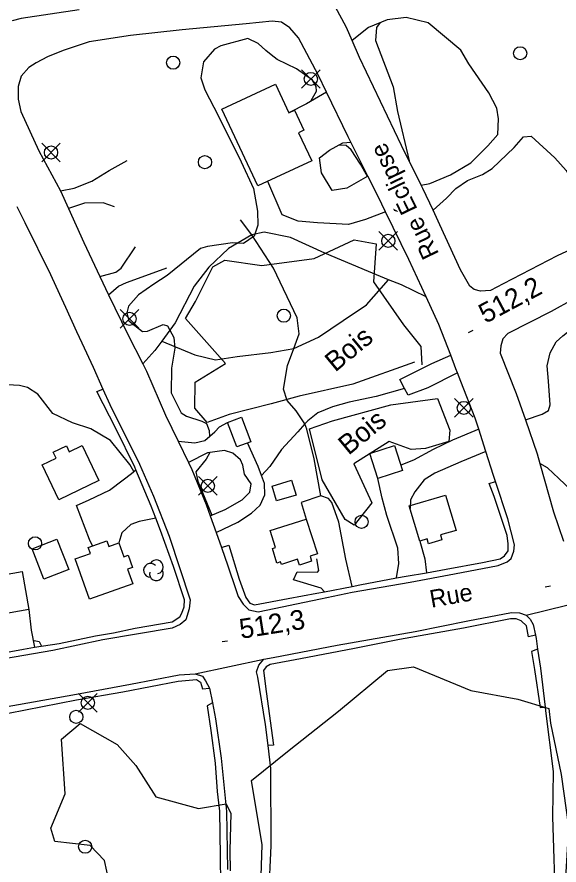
# Model space of a CAD drawing. Extents: x 347059 to 352153, y 6073752 to 6078601.
# Drawn here: x 349020.6 to 349144.3, y 6074587 to 6074780.5 of the extents above; entities that cross this region are included whole.
import ezdxf

# ---------------------------------------------------------------- set-up
doc = ezdxf.new("R2010")
doc.units = 0
for name, color, linetype in [('Level 19', 7, 'Continuous'), ('Level 2', 7, 'Continuous'), ('Level 21', 7, 'Continuous'), ('Level 22', 7, 'Continuous'), ('Level 3', 7, 'Continuous'), ('Level 31', 7, 'Continuous'), ('Level 36', 7, 'Continuous'), ('Level 44', 7, 'Continuous')]:
    doc.layers.add(name, color=color, linetype=linetype)

msp = doc.modelspace()

# ---------------------------------------------------------------- linework, layer by layer
at = {"layer": 'Level 19'}
for points in [[(349112.81, 6074742.07), (349114.81, 6074742.46), (349119.5, 6074744.44), (349124.13, 6074747.2), (349128, 6074751.04), (349130.33, 6074753.68), (349130.47, 6074757.2), (349130.07, 6074759.67), (349128.28, 6074763.17), (349123.72, 6074769.8), (349121.9, 6074772.89), (349114.38, 6074779.09), (349109.43, 6074780.31), (349105.08, 6074779.83), (349100.82, 6074778.06), (349097.05, 6074775.08)], [(349091.23, 6074763.29), (349086.65, 6074760.64), (349082.67, 6074758.57)], [(349115.52, 6074736.38), (349118.59, 6074739.12), (349120.75, 6074741.32), (349123.37, 6074743.15), (349126.77, 6074744.5), (349129.02, 6074745.86), (349134, 6074750.66), (349136.18, 6074753.11), (349137.89, 6074753.3), (349143.28, 6074748.29), (349145.86, 6074745.46), (349152.26, 6074735.09), (349153, 6074732.76), (349153.33, 6074730.38)], [(349100.68, 6074744.11), (349095.85, 6074741.4), (349092.51, 6074740.87), (349090.07, 6074744.88), (349089.62, 6074748.3), (349091.91, 6074750.08), (349094.93, 6074751.71), (349096.8, 6074751.9)], [(349030.58, 6074740.76), (349033.68, 6074741.39), (349037.72, 6074742.97), (349041.63, 6074745.43), (349045.74, 6074747.75)], [(349104.69, 6074735.99), (349100.15, 6074734.29), (349096.27, 6074733.15), (349089.16, 6074733.53), (349084.8, 6074733.87), (349081.15, 6074735.35), (349077.84, 6074742.95)], [(349042.85, 6074737.12), (349040.3, 6074738.08), (349036.06, 6074738), (349032.4, 6074736.73)], [(349039.54, 6074721.23), (349043.17, 6074722.24), (349044.39, 6074723.12), (349047.69, 6074728.02)], [(349041.5, 6074717.06), (349043.82, 6074719.08), (349045.65, 6074719.87), (349049.17, 6074721.17), (349054.78, 6074723.23)], [(349136.58, 6074688.58), (349140.42, 6074689.84), (349141.89, 6074690.7), (349142.25, 6074691.99), (349141.86, 6074697.41), (349141.55, 6074700.86), (349142.22, 6074703.85), (349143.62, 6074706.32), (349145.1, 6074707.71), (349147.95, 6074709.89), (349149.06, 6074711.36), (349149.06, 6074713.17), (349147.4, 6074715.98)], [(349121.11, 6074699.27), (349114.33, 6074695.83), (349109.84, 6074694.17), (349109, 6074695.72), (349107.93, 6074697.72), (349115.23, 6074701.44), (349119.55, 6074703.33)], [(349057.38, 6074683.7), (349061.17, 6074683.32), (349063.52, 6074683.86), (349065.78, 6074685.84), (349066.86, 6074686.98), (349068.68, 6074687.94)], [(349125.97, 6074686.39), (349119.93, 6074683.88), (349115.52, 6074681.75), (349111.05, 6074679.35), (349108.19, 6074678.22)], [(349066.06, 6074662.86), (349071.02, 6074665.23), (349074.15, 6074667.26), (349076.11, 6074669.06), (349077.14, 6074671.44), (349077.11, 6074673.99), (349076.41, 6074675.86), (349075.64, 6074677.91), (349073.21, 6074683.29)], [(349064.73, 6074666.64), (349068.1, 6074668.11), (349072.02, 6074670.28), (349073.73, 6074672.02), (349074.06, 6074673.96), (349072.53, 6074676.16), (349072.17, 6074678.21), (349071.58, 6074679.45), (349069.9, 6074680.92), (349067.99, 6074681.58), (349064.08, 6074681.02), (349059.76, 6074678.8)], [(349127.59, 6074681.3), (349121.87, 6074678.99), (349115.94, 6074676.35), (349113.48, 6074674.88), (349111.39, 6074672.14), (349110.41, 6074670.33), (349110.29, 6074668.32)], [(349150.36, 6074658.37), (349151.55, 6074660.2), (349152.31, 6074662.89), (349151.91, 6074666.25), (349150.91, 6074668.89), (349144.24, 6074675.16), (349141.62, 6074677.57), (349139.91, 6074678.57)], [(349037.87, 6074659.8), (349037.18, 6074661.26), (349034.19, 6074668.97), (349037.13, 6074670.32), (349041.71, 6074672.51), (349044.87, 6074674.87), (349046.76, 6074676.31), (349047.78, 6074677.17)], [(349107.22, 6074652.47), (349107.71, 6074655.75), (349107.48, 6074659.27), (349105.01, 6074666.73), (349103.96, 6074670.69), (349102.94, 6074675.16)], [(349097.06, 6074650.54), (349095.63, 6074656.75), (349094.02, 6074665.24), (349092.44, 6074669.66), (349091.66, 6074670.59), (349089.91, 6074671.24), (349085.47, 6074669.7), (349086.63, 6074665.91)], [(349052.31, 6074666.09), (349048.47, 6074665.36), (349046.61, 6074664.7), (349044.55, 6074662.74), (349043.88, 6074660.49)], [(349112.5, 6074660.88), (349113.67, 6074656.87), (349114.01, 6074653.68)], [(349090.74, 6074649.31), (349090.03, 6074650.16), (349083.68, 6074652.07), (349084.53, 6074653.85), (349089.2, 6074653.77), (349089.48, 6074654.15), (349089.03, 6074656.85)], [(349023.34, 6074645.28), (349023.88, 6074640.58), (349024.64, 6074636.66)]]:
    msp.add_lwpolyline(points, dxfattribs=at)
at = {"layer": 'Level 2'}
for points in [[(349103.47, 6074779.16), (349102.65, 6074778.06), (349102.39, 6074775.11), (349106.41, 6074764.52), (349107.44, 6074758.86), (349110.07, 6074747.6)], [(349087.82, 6074761.32), (349087.77, 6074761.42), (349087.77, 6074761.42), (349088.94, 6074763.55), (349088.91, 6074764.58), (349088.05, 6074766.06), (349084.37, 6074768.66), (349079.95, 6074770.78), (349078.64, 6074771.81), (349077.41, 6074772.82), (349075.62, 6074774.43), (349073.29, 6074775.58), (349067.14, 6074773.9), (349065.72, 6074773.08), (349063.21, 6074770.2), (349062.56, 6074766.55), (349063.48, 6074763.82), (349066.62, 6074757.81), (349071.77, 6074747.41), (349074.58, 6074741.35), (349075.49, 6074736.19), (349075.58, 6074732.93), (349074.71, 6074730.45), (349072.3, 6074728.8), (349069.81, 6074728.9), (349064.11, 6074728.13), (349062.47, 6074727.65), (349054.87, 6074721.48), (349051.83, 6074719.52), (349048.37, 6074717.06), (349046.09, 6074714.46), (349045.68, 6074712.97), (349046.14, 6074711.16), (349049.25, 6074708.7), (349050.41, 6074708.76), (349053.95, 6074710.31), (349054.99, 6074709.97), (349056.41, 6074707.37), (349056.61, 6074704.88)], [(349100.55, 6074744.04), (349098.96, 6074746.86), (349096.87, 6074750.18), (349095.68, 6074751.15), (349094.04, 6074751.23)], [(349056.61, 6074704.88), (349055.89, 6074700.33), (349055.77, 6074694.69), (349058.05, 6074690.17), (349059.3, 6074689.4), (349062.82, 6074688.27), (349063.84, 6074687.68), (349064.44, 6074686.15), (349064.52, 6074684.74)], [(349047.26, 6074676.73), (349046.41, 6074678.38), (349041.94, 6074683.8), (349037.45, 6074686.46), (349033.3, 6074687.9), (349028.83, 6074689.98), (349025.39, 6074694.44), (349023.05, 6074695.89), (349021.2, 6074696.38), (349018.51, 6074696.53), (349014.39, 6074695.04), (349011.87, 6074693.45), (349009.45, 6074692.55), (349006.8, 6074692.82), (349002.69, 6074693.68), (348999.77, 6074695.63), (348998.87, 6074695.97)], [(349064.6, 6074681.09), (349063.75, 6074679.58), (349061.41, 6074676.69), (349061.89, 6074674.59), (349065.05, 6074666.78)], [(349024.34, 6074638.2), (349024.57, 6074638.24), (349025.7, 6074637.97), (349026.27, 6074636.92)]]:
    msp.add_lwpolyline(points, dxfattribs=at)
at = {"layer": 'Level 21'}
for points in [[(349034.81, 6074782.09), (349021.63, 6074780.12), (349019.57, 6074779.6)], [(349153.33, 6074730.38), (349143.83, 6074725.94), (349131.5, 6074719.58), (349128.62, 6074718.06), (349126.35, 6074717.89), (349124.87, 6074718.31), (349123.95, 6074719.05), (349121.76, 6074722.74), (349117.11, 6074733), (349115.52, 6074736.38), (349113.19, 6074741.31), (349112.81, 6074742.07), (349108.33, 6074751.1), (349103.53, 6074761.18), (349098.73, 6074771.18), (349097.05, 6074775.08), (349095.78, 6074778.04), (349093.24, 6074782.81)], [(349072.21, 6074646.5), (349073.54, 6074645.19), (349075.63, 6074644.76), (349089.83, 6074647.71), (349097.1, 6074649.21), (349110.31, 6074651.55), (349120.43, 6074653.41), (349130.36, 6074655.34), (349132.4, 6074656.15), (349133.33, 6074656.93), (349133.96, 6074658.6), (349134.09, 6074660.07), (349132.6, 6074666), (349129.77, 6074674.5), (349129.31, 6074675.87), (349127.59, 6074681.3), (349125.97, 6074686.39), (349125.16, 6074688.96), (349121.9, 6074697.26), (349121.11, 6074699.27), (349120.76, 6074700.18), (349119.55, 6074703.33), (349116.88, 6074710.32), (349113.96, 6074716.6), (349109.99, 6074725.14), (349104.69, 6074735.99), (349102.98, 6074739.49), (349100.68, 6074744.11), (349096.8, 6074751.9), (349096.19, 6074753.13), (349091.23, 6074763.29), (349089.31, 6074767.23), (349084.86, 6074775.71), (349082.84, 6074777.96), (349080.93, 6074779.24), (349078.82, 6074779.51), (349072.89, 6074778.92), (349058.29, 6074777.49), (349046.54, 6074776.26), (349037.11, 6074774.79), (349031.19, 6074772.83), (349027.6, 6074771.33), (349025.02, 6074769.99), (349023.36, 6074768.9), (349021.59, 6074766.95), (349020.89, 6074764.61), (349020.93, 6074761.68), (349021.55, 6074758.86), (349025.64, 6074749.9), (349030.58, 6074740.76), (349032.4, 6074736.73), (349035.91, 6074728.98), (349039.54, 6074721.23), (349041.5, 6074717.06), (349045.95, 6074708.05), (349049.36, 6074701.3), (349050.2, 6074699.64), (349054.52, 6074689.61), (349057.38, 6074683.7), (349059.76, 6074678.8), (349060.52, 6074677.22), (349063.81, 6074669.24), (349064.73, 6074666.64), (349066.06, 6074662.86), (349067.28, 6074659.42), (349068.76, 6074655.22), (349070.52, 6074649.88), (349071.09, 6074648.28), (349072.21, 6074646.5)], [(349020.64, 6074737.21), (349022.41, 6074733.6), (349028.28, 6074721.68), (349030.33, 6074717.21), (349031.7, 6074714.23), (349034.25, 6074708.7), (349035.45, 6074706.08), (349037.98, 6074700.53), (349040.24, 6074695.56), (349041.85, 6074692.04), (349048.61, 6074678.47), (349051.76, 6074671.11), (349055.33, 6074661.99), (349060.11, 6074647.45), (349059.93, 6074645.41), (349059.15, 6074642.93), (349057.86, 6074641.85), (349056.07, 6074641.02), (349040.24, 6074638.37), (349028.79, 6074635.92), (349013.28, 6074633.25)], [(349147.4, 6074715.98), (349142.48, 6074713.28), (349132.6, 6074708.22), (349131.43, 6074707.01), (349131.01, 6074705.44), (349130.81, 6074703.76)], [(349130.81, 6074703.76), (349134.49, 6074694.58), (349136.58, 6074688.58), (349139.28, 6074680.82), (349139.91, 6074678.57), (349142.97, 6074667.58), (349145.25, 6074660.88)], [(349133.45, 6074644.58), (349135.25, 6074644.51), (349136.76, 6074643.96), (349150.7, 6074647.39), (349152.26, 6074648.32), (349169.09, 6074651.45), (349180.41, 6074653.41), (349197.37, 6074656.65), (349205.84, 6074658.34), (349207.75, 6074658.66), (349219.96, 6074662.81), (349223.77, 6074664.71), (349225.49, 6074666.53), (349235.1, 6074671.98), (349238.84, 6074673.95), (349248.66, 6074679.12), (349249.97, 6074679.8), (349257.19, 6074683.68), (349264.8, 6074687.75), (349268.65, 6074689.8), (349277.69, 6074694.6), (349289.21, 6074700.74)], [(349003.92, 6074583.12), (349003.9, 6074591.96), (349003.71, 6074599.9), (349003.17, 6074606.57), (349001.4, 6074616.51), (349001.81, 6074618.53), (349002.87, 6074619.87), (349004, 6074620.6), (349010.22, 6074621.74), (349024.39, 6074624.2), (349034.18, 6074625.94), (349046.52, 6074628.23), (349057.62, 6074630.38), (349061.26, 6074630.64), (349061.26, 6074630.64), (349076.97, 6074633.95), (349079.05, 6074634.34), (349093.69, 6074637.13), (349111.47, 6074640.3), (349123.49, 6074642.7), (349133.45, 6074644.58)], [(349136.76, 6074643.96), (349137.66, 6074643.06), (349138.38, 6074641.85), (349138.87, 6074639.45), (349139.04, 6074638.63), (349139.38, 6074636.26), (349140.01, 6074631.88), (349141.11, 6074622.98), (349141.21, 6074622.16), (349142.91, 6074608.34), (349142.78, 6074597.96), (349143.48, 6074576.36)], [(349077.58, 6074568.57), (349078.61, 6074591.34), (349078.57, 6074609), (349077.91, 6074614.25), (349077.31, 6074619.06), (349075.58, 6074629.85), (349075.24, 6074631.06), (349075.78, 6074632.57), (349076.97, 6074633.95)], [(349061.26, 6074630.64), (349062.93, 6074630.08), (349063.62, 6074628.99), (349064.58, 6074627.31), (349065.24, 6074623.99), (349065.95, 6074620.36), (349067.18, 6074611.34), (349068.44, 6074599.23), (349068.69, 6074585.99)]]:
    msp.add_lwpolyline(points, dxfattribs=at)
at = {"layer": 'Level 22'}
for points in [[(349089.91, 6074671.24), (349088.42, 6074679.68), (349086.75, 6074686.42), (349086.32, 6074687.66), (349084.28, 6074690.64), (349082.24, 6074692.94), (349081.4, 6074695.57), (349082.36, 6074700.92), (349083.81, 6074704.85), (349085.03, 6074708.18), (349084.53, 6074711.85), (349079.18, 6074723.12), (349074.17, 6074730.73), (349071.59, 6074734.18)], [(349113.96, 6074716.6), (349108.37, 6074719.32), (349105.39, 6074720.52), (349100.83, 6074722.37), (349090.85, 6074726.55), (349083.03, 6074730.13), (349076.98, 6074731.4), (349074.17, 6074730.73), (349068.88, 6074727.61), (349064.41, 6074723.39), (349061.08, 6074719.06), (349056.74, 6074710.71), (349053.67, 6074706.52), (349052.09, 6074704.36), (349049.36, 6074701.3)], [(349053.67, 6074706.52), (349061.18, 6074703.38), (349065.92, 6074702.22), (349070.84, 6074703.02), (349078.55, 6074703.91), (349083.81, 6074704.85), (349089.44, 6074707.44), (349095.03, 6074711.23), (349100.34, 6074714.8), (349105.39, 6074720.52)], [(348999.63, 6074632.34), (349001.1, 6074632.29), (349008.08, 6074633.66), (349009.66, 6074633.97), (349022.09, 6074636.25), (349024.64, 6074636.66), (349030.29, 6074637.55), (349038.57, 6074639.3), (349042.69, 6074639.96), (349047.62, 6074641.01), (349056, 6074642.46), (349057.78, 6074643.58), (349058.26, 6074644.44), (349058.76, 6074645.92), (349058.81, 6074647.48), (349056.3, 6074655.06), (349053.4, 6074663.3), (349052.31, 6074666.09), (349051.25, 6074668.84), (349047.78, 6074677.17), (349047.54, 6074677.77), (349043.16, 6074686.6), (349038.83, 6074695.01), (349040.24, 6074695.56)], [(349109, 6074695.72), (349102.53, 6074693.9), (349096.42, 6074692.55), (349092.63, 6074691.48), (349089.23, 6074690.13), (349086.94, 6074688.36), (349086.32, 6074687.66), (349084.67, 6074685.84), (349080.96, 6074681.8), (349078.33, 6074677.92), (349076.41, 6074675.86)], [(349067.28, 6074659.42), (349068.96, 6074659.93), (349071.34, 6074652.23), (349072.86, 6074647.99), (349073.77, 6074646.71), (349074.81, 6074646.38), (349082.52, 6074647.8), (349089.06, 6074648.99), (349090.74, 6074649.31), (349097.06, 6074650.54), (349098.87, 6074650.89), (349107.22, 6074652.47), (349109.41, 6074652.88), (349114.01, 6074653.68), (349118.49, 6074654.47), (349126.78, 6074656), (349130.83, 6074656.84), (349131.84, 6074657.53), (349132.63, 6074658.66), (349132.69, 6074660.3), (349132.4, 6074662.17), (349129.44, 6074671.03), (349128.35, 6074674.05), (349129.77, 6074674.5)], [(349138.87, 6074639.45), (349137.27, 6074639.02), (349136.88, 6074641.56), (349135.62, 6074642.7), (349134.51, 6074643.12), (349133.16, 6074643.12), (349122.45, 6074641.06), (349107.91, 6074638.43), (349097.61, 6074636.41), (349085.27, 6074634.04), (349078.35, 6074632.75), (349077.48, 6074632.17), (349076.88, 6074631.36), (349077.45, 6074626.54), (349079.18, 6074614.31), (349077.91, 6074614.25)], [(349139.38, 6074636.26), (349137.98, 6074635.7), (349138.64, 6074631.57), (349139.94, 6074622.91), (349141.11, 6074622.98)], [(349005.35, 6074579.47), (349005.57, 6074587.38), (349005.54, 6074595.23), (349005, 6074601.89), (349004.28, 6074610.3), (349002.92, 6074616.87), (349003.18, 6074618), (349003.65, 6074618.78), (349004.72, 6074619.22), (349010.35, 6074620.33), (349018.71, 6074621.62), (349034.24, 6074624.7), (349044.78, 6074626.53), (349057.42, 6074628.92), (349061.6, 6074629.33), (349062.52, 6074628.68), (349062.93, 6074627.2), (349064.58, 6074627.31)], [(349065.24, 6074623.99), (349064.04, 6074623.27), (349064.88, 6074617.67), (349065.83, 6074610.23), (349066.3, 6074603.74), (349066.82, 6074599.26), (349066.96, 6074589.02), (349067.06, 6074582.61)]]:
    msp.add_lwpolyline(points, dxfattribs=at)
at = {"layer": 'Level 3'}
for p, q in [((349123.64, 6074708.47), (349124.7, 6074709.03)), ((349141.12, 6074650.47), (349142.3, 6074650.69)), ((349067.45, 6074637.97), (349068.64, 6074638.15))]:
    msp.add_line(p, q, dxfattribs=at)
at = {"layer": 'Level 31'}
for points in [[(349075.59, 6074741.9), (349067.39, 6074759.45), (349079.59, 6074765.15), (349082.67, 6074758.57), (349083.96, 6074759.18), (349086.08, 6074754.64), (349084.84, 6074754.06), (349087.85, 6074747.63), (349075.59, 6074741.9)], [(349071.84, 6074689.13), (349073.94, 6074683.56), (349070.78, 6074682.37), (349068.68, 6074687.94), (349071.84, 6074689.13)], [(349028.89, 6074681.18), (349031.91, 6074682.62), (349032.56, 6074681.27), (349035.49, 6074682.67), (349039.31, 6074674.7), (349030.2, 6074670.33), (349026.38, 6074678.3), (349029.57, 6074679.83), (349028.89, 6074681.18)], [(349106.75, 6074682.69), (349108.59, 6074676.98), (349102.94, 6074675.16), (349101.1, 6074680.87), (349106.75, 6074682.69)], [(349084.28, 6074671.4), (349079.82, 6074670.07), (349078.81, 6074673.44), (349083.27, 6074674.77), (349084.28, 6074671.4)], [(349118.39, 6074671.36), (349120.77, 6074663.33), (349117.22, 6074662.28), (349117.54, 6074661.18), (349114.49, 6074660.27), (349114.16, 6074661.38), (349112.5, 6074660.88), (349110.12, 6074668.91), (349118.39, 6074671.36)], [(349086.63, 6074665.91), (349089.15, 6074657.97), (349087.48, 6074657.44), (349087.83, 6074656.32), (349085.04, 6074655.43), (349084.63, 6074656.73), (349080.95, 6074655.56), (349080.76, 6074656.15), (349079.94, 6074655.89), (349078.91, 6074659.17), (349079.61, 6074659.39), (349078.37, 6074663.3), (349086.63, 6074665.91)], [(349029.75, 6074661.32), (349032.44, 6074654.43), (349026.77, 6074652.22), (349024.08, 6074659.11), (349029.75, 6074661.32)], [(349043.88, 6074660.49), (349045.02, 6074657.28), (349046.02, 6074657.64), (349047.02, 6074654.86), (349045.88, 6074654.45), (349047.06, 6074651.14), (349037.19, 6074647.61), (349033.89, 6074656.84), (349037.37, 6074658.08), (349036.88, 6074659.45), (349041.12, 6074660.96), (349041.58, 6074659.67), (349043.88, 6074660.49)], [(349004.28, 6074650.87), (349021.79, 6074653.98), (349023.34, 6074645.28), (349005.82, 6074642.17), (349004.28, 6074650.87)]]:
    msp.add_lwpolyline(points, dxfattribs=at)
at = {"layer": 'Level 36'}
for p, q in [((349089.75, 6074764.2), (349085.52, 6074768.43)), ((349085.52, 6074764.2), (349089.75, 6074768.43)), ((349030.52, 6074747.42), (349026.29, 6074751.65)), ((349026.29, 6074747.42), (349030.52, 6074751.65)), ((349107.43, 6074727.25), (349103.2, 6074731.48)), ((349103.2, 6074727.25), (349107.43, 6074731.48)), ((349048.4, 6074709.47), (349044.17, 6074713.7)), ((349044.17, 6074709.47), (349048.4, 6074713.7)), ((349124.65, 6074689.15), (349120.42, 6074693.38)), ((349120.42, 6074689.15), (349124.65, 6074693.38)), ((349066.27, 6074671.36), (349062.04, 6074675.59)), ((349062.04, 6074671.36), (349066.27, 6074675.59)), ((349038.92, 6074621.88), (349034.69, 6074626.11)), ((349034.69, 6074621.88), (349038.92, 6074626.11))]:
    msp.add_line(p, q, dxfattribs=at)
for centre in [(349135.39, 6074772.18), (349056.25, 6074770.03), (349087.64, 6074766.32), (349028.41, 6074749.54), (349063.51, 6074747.34), (349105.32, 6074729.37), (349046.29, 6074711.59), (349081.49, 6074712.31), (349122.54, 6074691.27), (349064.16, 6074673.48), (349099.23, 6074665.29), (349024.76, 6074660.37), (349036.81, 6074624), (349034.17, 6074620.78), (349036.18, 6074591.16)]:
    msp.add_circle(centre, 1.5, dxfattribs=at)
at = {"layer": 'Level 44'}
for points in [[(349111.27, 6074701.71), (349097.25, 6074696.72), (349085, 6074693.92), (349078.61, 6074692.18), (349069.05, 6074689.73), (349064.05, 6074687.94), (349061.18, 6074691.18), (349061.31, 6074697.16), (349068.16, 6074701.42), (349059.11, 6074711.69), (349061.33, 6074715.53), (349065.3, 6074723.42), (349068.06, 6074724.99), (349076.49, 6074723.75), (349088.45, 6074725.33), (349097.53, 6074729.64), (349102.54, 6074728.7), (349101.95, 6074720.02), (349108.81, 6074710.19), (349112.74, 6074705.31), (349112.94, 6074701.09)], [(349110.53, 6074681.81), (349105.52, 6074683.64), (349097.45, 6074678.51), (349101.6, 6074669.6), (349097.55, 6074664.52), (349095.45, 6074665.78), (349090.25, 6074674.87), (349087.32, 6074686.48), (349092.62, 6074688.36), (349105.94, 6074691.94), (349116.54, 6074693.38), (349119.37, 6074686.21), (349119.14, 6074683.6), (349113.83, 6074682.01), (349110.53, 6074681.81)], [(349076.03, 6074575.11), (349076.56, 6074591.59), (349074.14, 6074606.3), (349082.33, 6074612.89), (349093.94, 6074622.06), (349105.16, 6074631.35), (349111.05, 6074632.23), (349124.18, 6074626.81), (349134.89, 6074624.8), (349141.92, 6074622.71), (349142.33, 6074619.33), (349144.75, 6074607.65), (349146.43, 6074595.73), (349145.18, 6074574.93)], [(349042.2, 6074580.74), (349040.62, 6074588.02), (349037.3, 6074591.43), (349029.27, 6074592.38), (349028.38, 6074595.41), (349031.6, 6074603.26), (349030.78, 6074615.73), (349035.02, 6074619.31), (349043.46, 6074614.46), (349047.73, 6074609.73), (349052.28, 6074602.52), (349062.05, 6074599.86), (349068.37, 6074600.95), (349069.42, 6074598.75), (349069.21, 6074590.28), (349069.27, 6074585.68)]]:
    msp.add_lwpolyline(points, dxfattribs=at)
for centre, start, end in [((349052.44, 6074655.01), 282.2692, 149.7263), ((349051.09, 6074654.23), 44.1154, 269.804), ((349052.44, 6074653.44), 166.9369, 29.6212)]:
    msp.add_arc(centre, 1.57, start, end, dxfattribs=at)

# ---------------------------------------------------------------- texts
at = {"layer": 'Level 21'}
for s, rotation, p in [('Rue Éclipse', 115.757, (349116.97, 6074726.42)), ('Rue', 10.1565, (349115.15, 6074645.67))]:
    msp.add_text(s, height=4, rotation=rotation, dxfattribs=at).set_placement(p)
at = {"layer": 'Level 3'}
for s, rotation, p in [('512,2', 27.964, (349127.48, 6074710.44)), ('512,3', 8.9964, (349071.72, 6074638.58))]:
    msp.add_text(s, height=4.5, rotation=rotation, dxfattribs=at).set_placement(p)
at = {"layer": 'Level 44'}
for p in [(349093.21, 6074699.3), (349096.26, 6074680.33)]:
    msp.add_text('Bois', height=4.5, rotation=39.568, dxfattribs=at).set_placement(p)

doc.saveas('drawing.dxf')
